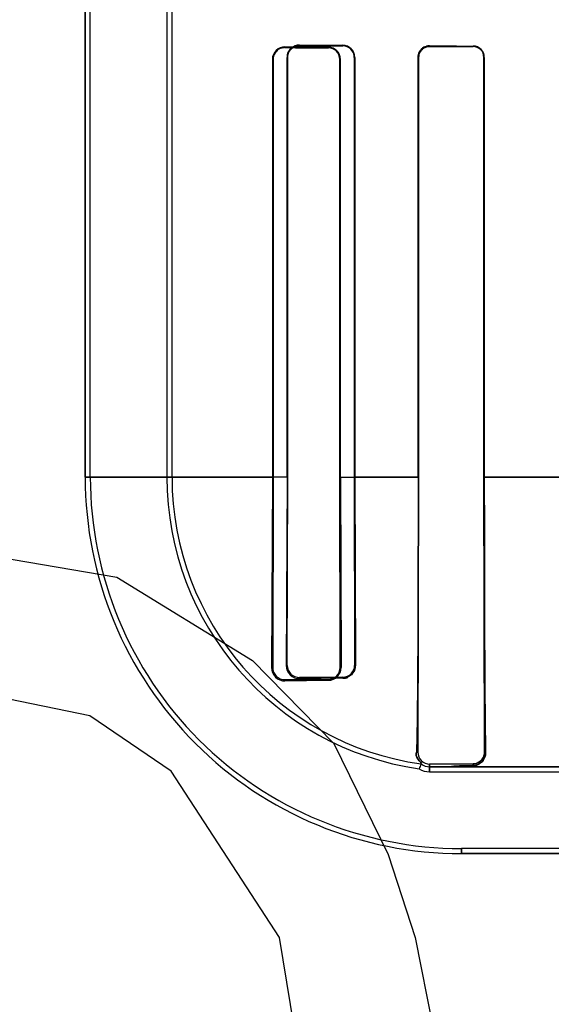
# Model space of a CAD drawing. Header units: millimetres. Extents: x 0 to 297, y 0 to 210.
# Tile 355 of 455: x 242.187 to 242.334, y 157.194 to 157.466. Entities that reach past the tile are written whole.
import ezdxf

# ---------------------------------------------------------------- set-up
doc = ezdxf.new("R2010")
doc.units = ezdxf.units.MM
doc.header["$LTSCALE"] = 16.335
doc.layers.get('0').update_dxf_attribs({"linetype": 'CONTINUOUS'})
for name, color, linetype in [('AXES_REF', 7, 'CONTINUOUS'), ('INTFCLR_1', 7, 'CONTINUOUS'), ('INTFCLR_72935', 7, 'CONTINUOUS')]:
    doc.layers.add(name, color=color, linetype=linetype)

msp = doc.modelspace()

# ---------------------------------------------------------------- linework, layer by layer
at = {"color": 7, "linetype": 'Continuous'}
for p, q in [((242.1689921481, 157.319298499), (242.2139921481, 157.3116389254)), ((242.2139921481, 157.3116389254), (242.2514922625, 157.2886602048)), ((242.2514922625, 157.2886602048), (242.2739922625, 157.2656814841)), ((242.2064922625, 157.2733410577), (242.1689921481, 157.2810006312)), ((242.2289922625, 157.2580219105), (242.2064922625, 157.2733410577)), ((242.2739922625, 157.2656814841), (242.2889922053, 157.2350431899)), ((242.2589921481, 157.2120644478), (242.2289922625, 157.2580219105)), ((242.2889922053, 157.2350431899), (242.2964922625, 157.2120644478)), ((242.2664922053, 157.1661070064), (242.2589921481, 157.2120644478)), ((242.2964922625, 157.2120644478), (242.3039921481, 157.17376658))]:
    msp.add_line(p, q, dxfattribs=at)
for radius in [7.756662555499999, 7.756, 7.706331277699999]:
    msp.add_circle((241.4302422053, 154.539298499), radius, dxfattribs=at)
msp.add_arc((241.4302422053, 154.539298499), 7.68, 278.2771290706, 261.7228709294, dxfattribs=at)
at = {"layer": 'AXES_REF', "color": 9, "linetype": 'Continuous'}
msp.add_circle((241.4302422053, 154.539298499), 4.7428614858, dxfattribs=at)
msp.add_arc((241.4302422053, 154.539298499), 7.075609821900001, 94.4118118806, 85.5881881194, dxfattribs=at)
at = {"layer": 'INTFCLR_1', "color": 6, "linetype": 'Continuous'}
for p, q in [((242.2052242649, 157.3392871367), (242.2052242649, 159.4752871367)), ((242.2066348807, 157.3392871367), (242.2066348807, 159.4753006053)), ((242.2278136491, 157.4733596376), (242.2278136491, 157.3392871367)), ((242.2292242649, 157.3392871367), (242.2292242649, 157.4733596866)), ((242.2972629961, 157.4552871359), (242.2972629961, 157.3392871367)), ((242.2974080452, 157.4552871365), (242.2974080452, 157.3392871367)), ((242.315447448, 157.3392871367), (242.315447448, 157.4552871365)), ((242.3155786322, 157.3392871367), (242.3155786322, 157.4552871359)), ((242.2569882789, 157.4547295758), (242.2569882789, 157.3392871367)), ((242.2571910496, 157.4547295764), (242.2571910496, 157.3392871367)), ((242.2756311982, 157.3392871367), (242.2756311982, 157.4547295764)), ((242.2757971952, 157.3392871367), (242.2757971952, 157.4547295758)), ((242.2569882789, 157.3392871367), (242.2567399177, 157.2867295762)), ((242.2571910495, 157.3392871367), (242.2570774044, 157.2867295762)), ((242.2757264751, 157.2867295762), (242.2756311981, 157.3392871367)), ((242.2757971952, 157.3392871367), (242.2759627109, 157.2867295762)), ((242.2974080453, 157.3392871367), (242.2972036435, 157.2632871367)), ((242.3156309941, 157.2632871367), (242.3154474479, 157.3392871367)), ((242.2604658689, 157.283349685), (242.2724658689, 157.2834340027)), ((242.2604658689, 157.2830070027), (242.2724658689, 157.2831649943)), ((242.3004658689, 157.2600189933), (242.3124658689, 157.2600845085)), ((242.3092242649, 157.2592871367), (242.3004658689, 157.2592871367)), ((242.3004658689, 157.2578765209), (242.5005384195, 157.2578765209)), ((242.983707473, 157.2366977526), (242.3092242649, 157.2366977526))]:
    msp.add_line(p, q, dxfattribs=at)
at = {"layer": 'INTFCLR_1', "color": 9, "linetype": 'Continuous'}
for p, q in [((242.2604658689, 157.4579833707), (242.2604658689, 157.4581766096)), ((242.2724658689, 157.4580839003), (242.2724658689, 157.4579122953)), ((242.3004658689, 157.4583313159), (242.3004658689, 157.4584731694)), ((242.3124658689, 157.4584142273), (242.3124658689, 157.4582806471)), ((242.2972629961, 157.4552871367), (242.2974080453, 157.4552871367)), ((242.3154474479, 157.4552871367), (242.3155786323, 157.4552871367)), ((242.2569882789, 157.4547295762), (242.2571910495, 157.4547295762)), ((242.2756311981, 157.4547295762), (242.2757971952, 157.4547295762)), ((242.2052242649, 157.3392854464), (242.2571925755, 157.3392854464)), ((242.2756314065, 157.3392854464), (242.2974082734, 157.3392854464)), ((242.3154483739, 157.3392854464), (242.3375655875, 157.3392854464)), ((242.2570774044, 157.2867295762), (242.2567399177, 157.2867295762)), ((242.2759627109, 157.2867295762), (242.2757264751, 157.2867295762)), ((242.2604658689, 157.2830070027), (242.2604658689, 157.283349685)), ((242.2724658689, 157.2834340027), (242.2724658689, 157.2831649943)), ((242.2967958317, 157.2632871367), (242.2972036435, 157.2632871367)), ((242.3159485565, 157.2632871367), (242.3156309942, 157.2632871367)), ((242.3004658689, 157.2578765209), (242.3004658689, 157.2600189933)), ((242.5005382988, 157.2592871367), (242.3092242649, 157.2592871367)), ((242.3124658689, 157.2600845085), (242.3124658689, 157.2595748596)), ((242.3092242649, 157.2366977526), (242.3092242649, 157.2352871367)), ((242.9837067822, 157.2352871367), (242.3092249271, 157.2352871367))]:
    msp.add_line(p, q, dxfattribs=at)
at = {"layer": 'INTFCLR_1', "color": 7, "linetype": 'Continuous'}
for p, q in [((242.3132765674, 157.2596938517), (242.3124658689, 157.2595748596)), ((242.3138116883, 157.259889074), (242.3132765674, 157.2596938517)), ((242.3142971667, 157.2601574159), (242.3138116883, 157.259889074))]:
    msp.add_line(p, q, dxfattribs=at)
for points in [[(242.2604658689, 157.4579833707), (242.260343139, 157.4579818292), (242.2602238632, 157.4579758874), (242.2601081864, 157.4579659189), (242.2599965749, 157.4579523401), (242.259888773, 157.4579354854), (242.2597838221, 157.4579154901), (242.259681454, 157.4578925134), (242.2595820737, 157.4578668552), (242.2594857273, 157.45783875)], [(242.2994723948, 157.4583197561), (242.2995709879, 157.4583497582), (242.2996723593, 157.4583770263), (242.2997764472, 157.4584013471), (242.2998827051, 157.4584224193), (242.2999915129, 157.4584401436), (242.3001042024, 157.4584544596), (242.300221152, 157.4584650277), (242.3003417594, 157.4584713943), (242.3004658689, 157.4584731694)], [(242.3004658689, 157.4583313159), (242.3003568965, 157.4583298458), (242.3002469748, 157.4583244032), (242.3001362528, 157.4583148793), (242.3000240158, 157.458301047), (242.2999113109, 157.458282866), (242.299800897, 157.4582608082), (242.299693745, 157.458235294), (242.2995890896, 157.4582063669), (242.29948702, 157.4581742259)]]:
    msp.add_lwpolyline(points, dxfattribs=at)
at = {"layer": 'INTFCLR_1', "color": 6, "linetype": 'Continuous'}
for centre, radius, start, end in [((242.2604360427, 157.4547289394), 0.0034477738, 89.50433791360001, 179.989423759), ((242.2724425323, 157.4547293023), 0.0033546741, 0.0046713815, 89.60142000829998), ((242.2724482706, 157.454729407), 0.0031829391, 0.0030498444, 89.6832119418), ((242.3124513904, 157.4552870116), 0.0031272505, 0.0022768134, 89.7347306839), ((242.3124538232, 157.4552870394), 0.0029936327, 0.0018586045, 89.76945380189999), ((242.3092242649, 157.3392871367), 0.104, 179.9999999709, 269.9999999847), ((242.3092242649, 157.3392871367), 0.1025893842, 179.9999997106, 269.9999998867), ((242.3092242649, 157.3392871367), 0.0814106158, 179.9999996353, 261.7720767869), ((242.3092242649, 157.3392871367), 0.08, 180.0000000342, 262.0038577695), ((242.2604010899, 157.2866679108), 0.0036615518, 179.0350549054, 271.0137319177), ((242.2604401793, 157.286712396), 0.0033628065, 179.7072819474, 270.4377056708), ((242.2724273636, 157.2867002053), 0.0035354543, 270.6240385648, 0.4759893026), ((242.272444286, 157.2867161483), 0.0032822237, 270.3767642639, 0.234403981), ((242.3004475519, 157.2632629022), 0.0032439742, 179.5719635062, 270.3235233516), ((242.338666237, 157.2435985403), 0.0437847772, 157.9091716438, 159.8039492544), ((242.3004658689, 157.2632871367), 0.004, 233.6632837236, 269.9999999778), ((242.3004658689, 157.2632871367), 0.0054106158, 237.6848816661, 270.0000036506)]:
    msp.add_arc(centre, radius, start, end, dxfattribs=at)
for centre, major_axis, start_param, end_param in [((242.6464658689, 157.4587295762), (0.4172416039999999, 0), -2.752156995, -2.682292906), ((242.6464658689, 157.4587295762), (0.441241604, 0), -2.6358278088, -2.5822577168), ((242.6464658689, 157.4592871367), (0.4172416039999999, 0), -2.5485709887, -2.4989177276), ((242.6464658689, 157.4592871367), (0.441241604, 0), -2.4721230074, -2.4294368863)]:
    msp.add_ellipse(centre, major_axis=major_axis, ratio=0.0034906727, start_param=start_param, end_param=end_param, dxfattribs=at)
at = {"layer": 'INTFCLR_1', "color": 7, "linetype": 'Continuous'}
for points, knots in [([(242.260465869, 157.4579833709), (242.2599593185, 157.4579794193), (242.2588715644, 157.457736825), (242.2575518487, 157.4565615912), (242.2571886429, 157.4553499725), (242.2571910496, 157.4547295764)], [0, 0, 0, 0, 0.2996436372, 0.6330208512, 1, 1, 1, 1]), ([(242.300465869, 157.4584731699), (242.2999217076, 157.4584670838), (242.2988986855, 157.458211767), (242.2976326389, 157.4570798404), (242.2972605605, 157.4559387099), (242.2972629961, 157.4552871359)], [0, 0, 0, 0, 0.3291491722, 0.6059015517, 1, 1, 1, 1]), ([(242.2972629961, 157.4552871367), (242.2972629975, 157.4558031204), (242.2975807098, 157.4571320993), (242.2987145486, 157.4580756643), (242.2994723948, 157.4583197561)], [0, 0, 0, 0, 0.3932294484, 1, 1, 1, 1]), ([(242.3004658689, 157.4583313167), (242.2998931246, 157.4583233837), (242.2988175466, 157.4580258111), (242.2976875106, 157.4568446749), (242.2974054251, 157.4558181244), (242.2974080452, 157.4552871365)], [0, 0, 0, 0, 0.3625795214, 0.6638828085, 1, 1, 1, 1]), ([(242.3124655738, 157.260084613), (242.3130116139, 157.2600851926), (242.3142211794, 157.2604110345), (242.3153967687, 157.2617122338), (242.3156384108, 157.2628277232), (242.3156318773, 157.2632859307)], [0, 0, 0, 0, 0.3314893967, 0.7218037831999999, 1, 1, 1, 1]), ([(242.312465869, 157.2595748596), (242.3129366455, 157.2595873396), (242.3139628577, 157.2598395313), (242.3154926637, 157.2610132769), (242.3159116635, 157.2624593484), (242.3159485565, 157.2632871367)], [0, 0, 0, 0, 0.2538251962, 0.5534011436, 1, 1, 1, 1]), ([(242.3124658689, 157.2600845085), (242.3129180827, 157.2600869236), (242.3139643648, 157.2603157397), (242.3147962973, 157.2610399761), (242.3151154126, 157.2615300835)], [0, 0, 0, 0, 0.4360590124, 1, 1, 1, 1])]:
    msp.add_open_spline(points, degree=3, knots=knots, dxfattribs=at)
at = {"layer": 'INTFCLR_1', "color": 6, "linetype": 'Continuous'}
for points, knots in [([(242.2972629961, 157.3392871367), (242.2972629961, 157.3385812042), (242.2972628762, 157.3371689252), (242.297262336, 157.3350493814), (242.2972614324, 157.3329272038), (242.2972601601, 157.3308010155), (242.2972585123, 157.3286696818), (242.2972564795, 157.326531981), (242.2972540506, 157.3243870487), (242.2972512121, 157.3222338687), (242.2972479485, 157.3200719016), (242.2972442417, 157.3179003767), (242.2972400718, 157.3157192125), (242.2972354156, 157.3135280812), (242.2972302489, 157.3113274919), (242.2972245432, 157.3091176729), (242.297218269, 157.3068997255), (242.2972113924, 157.3046745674), (242.2972038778, 157.3024439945), (242.297195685, 157.3002097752), (242.2971867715, 157.2979744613), (242.2971770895, 157.2957407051), (242.2971665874, 157.2935118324), (242.2971552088, 157.2912917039), (242.2971428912, 157.2890846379), (242.2971295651, 157.2868954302), (242.297115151, 157.2847291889), (242.2970995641, 157.2825923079), (242.2970827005, 157.2804907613), (242.2970644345, 157.2784305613), (242.2970446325, 157.2764201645), (242.2970231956, 157.2744738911), (242.2970001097, 157.2726131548), (242.2969754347, 157.2708616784), (242.2969492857, 157.269239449), (242.296914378, 157.2673658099), (242.2968693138, 157.2653974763), (242.2968220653, 157.2639234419), (242.2967958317, 157.2632871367)], [0, 0, 0, 0, 0.0278645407, 0.0557454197, 0.0836625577, 0.1116310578, 0.1396702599, 0.1677905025, 0.1960103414, 0.2243350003, 0.2527808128, 0.2813475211, 0.3100494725, 0.3388758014, 0.367835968, 0.3969112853, 0.4261019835, 0.4553830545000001, 0.4847430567, 0.51414757, 0.5435726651, 0.5729759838, 0.6023191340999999, 0.6315516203, 0.6606099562, 0.6894377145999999, 0.7179655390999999, 0.7461176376, 0.7737868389, 0.8009203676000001, 0.8274409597, 0.8531449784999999, 0.8777482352, 0.9008934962, 0.9222860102, 0.9417890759, 0.9748624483, 1, 1, 1, 1]), ([(242.3155786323, 157.3392871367), (242.3155786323, 157.3385304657), (242.3155787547, 157.3370169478), (242.3155793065, 157.3347461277), (242.3155802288, 157.3324741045), (242.3155815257, 157.3302001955), (242.3155832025, 157.3279240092), (242.3155852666, 157.325645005), (242.3155877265, 157.3233630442), (242.3155905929, 157.321077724), (242.3155938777, 157.3187892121), (242.3155975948, 157.3164974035), (242.3156017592, 157.3142028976), (242.3156063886, 157.3119059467), (242.3156115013, 157.3096076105), (242.3156171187, 157.3073086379), (242.3156232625, 157.3050106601), (242.3156299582, 157.3027149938), (242.3156372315, 157.300423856), (242.3156451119, 157.2981392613), (242.3156536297, 157.295864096), (242.3156628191, 157.2936011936), (242.3156727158, 157.2913541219), (242.3156833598, 157.2891265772), (242.3156947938, 157.2869228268), (242.315707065, 157.2847475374), (242.3157202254, 157.2826058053), (242.315734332, 157.2805033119), (242.3157494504, 157.2784459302), (242.3157656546, 157.2764401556), (242.31578303, 157.2744929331), (242.3158016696, 157.2726124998), (242.3158216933, 157.2708063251), (242.3158432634, 157.2690821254), (242.3158664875, 157.2674527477), (242.3158982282, 157.2655309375), (242.3159262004, 157.2641551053), (242.3159485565, 157.2632871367)], [0, 0, 0, 0, 0.0298678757, 0.05974269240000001, 0.0896354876, 0.1195508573, 0.1495001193, 0.1794828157, 0.2095094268, 0.2395754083, 0.2696907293, 0.2998433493, 0.3300394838, 0.3602613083, 0.3905104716, 0.4207613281, 0.4510083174, 0.4812182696, 0.5113779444, 0.5414462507, 0.5713980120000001, 0.6011855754, 0.6307699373, 0.6600969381, 0.6891138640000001, 0.7177591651, 0.7459629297, 0.7736554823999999, 0.8007521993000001, 0.8271756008, 0.8528314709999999, 0.8776174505, 0.901405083, 0.9241304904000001, 0.9456816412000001, 0.9657275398, 1, 1, 1, 1]), ([(242.2967958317, 157.2632871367), (242.296769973, 157.2626599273), (242.2965328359, 157.2617387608), (242.2986417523, 157.2599882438), (242.2980957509, 157.2600649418)], [0, 0, 0, 0, 0.5323890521, 1, 1, 1, 1]), ([(242.3092242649, 157.2592871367), (242.3087646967, 157.2592871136), (242.3080558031, 157.2592916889), (242.3056042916, 157.2593472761), (242.3083046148, 157.2595010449), (242.3099087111, 157.2595199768), (242.3115242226, 157.2595585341), (242.3124658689, 157.2595748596)], [0, 0, 0, 0, 0.1571159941, 0.3150541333, 0.4946288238, 0.6780239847, 1, 1, 1, 1])]:
    msp.add_open_spline(points, degree=3, knots=knots, dxfattribs=at)
at = {"layer": 'INTFCLR_1', "color": 7, "linetype": 'Continuous'}
msp.add_open_spline([(242.3151154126, 157.2615300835), (242.3154484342, 157.2620416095), (242.3156349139, 157.2626767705), (242.3156309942, 157.2632871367)], degree=3, dxfattribs=at)
at = {"layer": 'INTFCLR_72935', "color": 6, "linetype": 'Continuous'}
for p, q in [((242.2052242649, 159.4752871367), (242.2052242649, 157.3392871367)), ((242.2066348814, 157.3392871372), (242.2066348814, 159.4753140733)), ((242.2278136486, 157.4771345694), (242.2278136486, 157.3392871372)), ((242.2292242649, 157.3392871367), (242.2292242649, 157.4757024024)), ((242.2610235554, 157.3392871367), (242.2610235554, 157.4552871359)), ((242.2612167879, 157.3392871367), (242.2612167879, 157.4552871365)), ((242.2796100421, 157.4552871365), (242.2796100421, 157.3392871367)), ((242.2797710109, 157.4552871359), (242.2797710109, 157.3392871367)), ((242.297262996, 157.3392871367), (242.297262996, 157.4552871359)), ((242.2974080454, 157.3392871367), (242.2974080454, 157.4552871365)), ((242.3154474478, 157.4552871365), (242.3154474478, 157.3392871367)), ((242.3155786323, 157.4552871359), (242.3155786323, 157.3392871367)), ((242.2610235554, 157.3392871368), (242.2608097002, 157.2872871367)), ((242.2611104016, 157.2872871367), (242.261216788, 157.3392871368)), ((242.279610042, 157.3392871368), (242.2797004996, 157.2872871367)), ((242.2797710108, 157.3392871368), (242.2799241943, 157.2872871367)), ((242.2972036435, 157.2632871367), (242.2974080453, 157.3392871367)), ((242.3154474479, 157.3392871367), (242.3156309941, 157.2632871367)), ((242.2764658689, 157.2840194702), (242.2644658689, 157.283939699)), ((242.3124658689, 157.2600845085), (242.3004658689, 157.2600189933)), ((242.3004658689, 157.2592871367), (242.3092242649, 157.2592871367)), ((242.3004658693, 157.2578765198), (242.5043133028, 157.2578765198)), ((242.9837074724, 157.2366977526), (242.3092242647, 157.2366977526))]:
    msp.add_line(p, q, dxfattribs=at)
at = {"layer": 'INTFCLR_72935', "color": 9, "linetype": 'Continuous'}
for p, q in [((242.2644658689, 157.4587013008), (242.2644658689, 157.4585162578)), ((242.2764658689, 157.4584479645), (242.2764658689, 157.4586139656)), ((242.3004658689, 157.4584731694), (242.3004658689, 157.4583313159)), ((242.3124658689, 157.4582806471), (242.3124658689, 157.4584142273)), ((242.261216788, 157.4552871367), (242.2610235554, 157.4552871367)), ((242.2797710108, 157.4552871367), (242.279610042, 157.4552871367)), ((242.2974080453, 157.4552871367), (242.2972629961, 157.4552871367)), ((242.3155786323, 157.4552871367), (242.3154474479, 157.4552871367)), ((242.2612180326, 157.3392854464), (242.2052242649, 157.3392854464)), ((242.2974085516, 157.3392854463), (242.2796098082, 157.3392854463)), ((242.337565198, 157.3392854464), (242.3154482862, 157.3392854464)), ((242.2608097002, 157.2872871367), (242.2611104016, 157.2872871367)), ((242.2797004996, 157.2872871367), (242.2799241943, 157.2872871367)), ((242.2644658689, 157.283939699), (242.2644658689, 157.2836339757)), ((242.2764658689, 157.2837682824), (242.2764658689, 157.2840194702)), ((242.2972036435, 157.2632871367), (242.2967958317, 157.2632871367)), ((242.3156309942, 157.2632871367), (242.3159485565, 157.2632871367)), ((242.3004658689, 157.2600189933), (242.3004658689, 157.2578765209)), ((242.3092242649, 157.2592871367), (242.5005384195, 157.2592871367)), ((242.3124658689, 157.2595748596), (242.3124658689, 157.2600845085)), ((242.3092242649, 157.2352871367), (242.3092242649, 157.2366977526)), ((242.3092249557, 157.2352871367), (242.9837068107, 157.2352871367))]:
    msp.add_line(p, q, dxfattribs=at)
at = {"layer": 'INTFCLR_72935', "color": 7, "linetype": 'Continuous'}
for p, q in [((242.3124658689, 157.2595748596), (242.3132763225, 157.2596937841)), ((242.3132763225, 157.2596937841), (242.31381163, 157.2598890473)), ((242.31381163, 157.2598890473), (242.3142971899, 157.2601574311))]:
    msp.add_line(p, q, dxfattribs=at)
for points in [[(242.2634873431, 157.4583706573), (242.2635839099, 157.4583990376), (242.2636833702, 157.4584248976), (242.263785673, 157.458448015), (242.2638903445, 157.4584680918), (242.2639977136, 157.4584849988), (242.2641089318, 157.4584986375), (242.2642243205, 157.4585086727), (242.2643433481, 157.4585146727), (242.2644658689, 157.4585162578)], [(242.3004658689, 157.4584731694), (242.3003422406, 157.4584714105), (242.3002220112, 157.4584650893), (242.3001053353, 157.4584545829), (242.2999927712, 157.458440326), (242.2998839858, 157.4584226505), (242.2997777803, 157.4584016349), (242.2996738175, 157.4583773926), (242.2995725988, 157.4583502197), (242.2994741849, 157.4583203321)], [(242.2994911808, 157.4581756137), (242.2995912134, 157.4582069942), (242.2996935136, 157.4582352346), (242.2997979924, 157.4582601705), (242.2999044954, 157.4582816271), (242.3000129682, 157.4582994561), (242.3001234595, 157.458313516), (242.3002358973, 157.4583236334), (242.3003500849, 157.4583296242), (242.3004658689, 157.4583313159)]]:
    msp.add_lwpolyline(points, dxfattribs=at)
at = {"layer": 'INTFCLR_72935', "color": 6, "linetype": 'Continuous'}
for centre, radius, start, end in [((242.2644382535, 157.4552866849), 0.003414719, 89.5366359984, 179.9924336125), ((242.2764438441, 157.455286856), 0.003327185, 0.00481958, 89.62071879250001), ((242.2764490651, 157.4552870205), 0.0031609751, 0.0021025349, 89.69541258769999), ((242.3124513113, 157.455286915), 0.0031273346, 0.0040461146, 89.7332913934), ((242.312453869, 157.4552870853), 0.0029935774, 0.0009808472, 89.77032357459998), ((242.3092242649, 157.3392871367), 0.104, 180.0000000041, 270.0000000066), ((242.3092242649, 157.3392871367), 0.1025893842, 179.9999997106, 269.9999998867), ((242.3092242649, 157.3392871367), 0.0814106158, 179.9999996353, 261.7720767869), ((242.3092242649, 157.3392871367), 0.08, 179.9999999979, 262.003857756), ((242.2644165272, 157.2872406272), 0.0036070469, 179.2612203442, 270.7838016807), ((242.2644419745, 157.2872712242), 0.0033316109, 179.7263407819, 270.4109313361), ((242.2764455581, 157.2872743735), 0.0032549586, 270.3575261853, 0.2246654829), ((242.3053721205, 154.1605849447), 3.1233171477, 90.53027912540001, 90.7504273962), ((242.3004474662, 157.2632628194), 0.0032439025, 179.5704902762, 270.3250449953), ((242.3386662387, 157.2435985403), 0.04378477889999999, 157.9091725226, 159.8039500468), ((242.3004658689, 157.2632871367), 0.004, 233.6632837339, 269.9999999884), ((242.3004658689, 157.2632871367), 0.0054106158, 237.6848816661, 270.0000036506)]:
    msp.add_arc(centre, radius, start, end, dxfattribs=at)
at = {"layer": 'INTFCLR_72935', "color": 7, "linetype": 'Continuous'}
msp.add_arc((242.2764313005, 157.2872607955), 0.0034929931, 313.7256226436, 0.4320811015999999, dxfattribs=at)
at = {"layer": 'INTFCLR_72935', "color": 6, "linetype": 'Continuous'}
for major_axis, ratio, start_param, end_param in [((0.4172416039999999, 0), 0.0034906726, -2.7276365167, -2.66111961), ((0.441241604, 0), 0.0034906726, -2.6174210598, -2.5653995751), ((0.4172416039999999, 0), 0.0034906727, -2.5485709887, -2.4989177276), ((0.441241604, 0), 0.0034906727, -2.4721230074, -2.4294368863)]:
    msp.add_ellipse((242.6464658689, 157.4592871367), major_axis=major_axis, ratio=ratio, start_param=start_param, end_param=end_param, dxfattribs=at)
at = {"layer": 'INTFCLR_72935', "color": 7, "linetype": 'Continuous'}
for points, knots in [([(242.2612167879, 157.4552871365), (242.2612171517, 157.4557641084), (242.2614491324, 157.45678602), (242.2625615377, 157.4581300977), (242.2637986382, 157.45851018), (242.2644658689, 157.458516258)], [0, 0, 0, 0, 0.2844865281, 0.6020185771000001, 1, 1, 1, 1]), ([(242.2994741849, 157.4583203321), (242.29899324, 157.4581657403), (242.2978238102, 157.4574646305), (242.2972629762, 157.4560942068), (242.2972629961, 157.4552871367)], [0, 0, 0, 0, 0.3849722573, 1, 1, 1, 1]), ([(242.297262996, 157.4552871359), (242.297263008, 157.4557921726), (242.2975334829, 157.4569073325), (242.2987386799, 157.4581727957), (242.2999112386, 157.4584662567), (242.3004658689, 157.4584731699)], [0, 0, 0, 0, 0.305296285, 0.6646982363, 1, 1, 1, 1]), ([(242.2974080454, 157.4552871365), (242.297407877, 157.4558165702), (242.2976836, 157.456834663), (242.2988074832, 157.4580207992), (242.2998851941, 157.4583215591), (242.300465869, 157.4583313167)], [0, 0, 0, 0, 0.3351500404, 0.6323605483, 1, 1, 1, 1]), ([(242.2799241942, 157.2872871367), (242.2799275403, 157.2868177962), (242.2797339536, 157.2858471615), (242.2786875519, 157.2843285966), (242.2773072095, 157.2837795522), (242.2764658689, 157.2837682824)], [0, 0, 0, 0, 0.2607895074, 0.5324782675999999, 1, 1, 1, 1]), ([(242.3159485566, 157.2632871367), (242.3159227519, 157.2627570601), (242.3157567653, 157.2616501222), (242.3145774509, 157.2601260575), (242.3132373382, 157.2595955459), (242.3124658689, 157.2595748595)], [0, 0, 0, 0, 0.2857877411, 0.5844094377, 1, 1, 1, 1]), ([(242.3156327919, 157.2632850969), (242.3156396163, 157.2628239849), (242.3154320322, 157.2618975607), (242.3144259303, 157.2605473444), (242.3131986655, 157.2600851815), (242.3124663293, 157.2600838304)], [0, 0, 0, 0, 0.2803692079, 0.5547668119, 1, 1, 1, 1]), ([(242.3151122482, 157.2615252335), (242.3148464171, 157.2611185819), (242.3140695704, 157.2603731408), (242.3130156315, 157.260087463), (242.3124658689, 157.2600845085)], [0, 0, 0, 0, 0.4691292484, 1, 1, 1, 1])]:
    msp.add_open_spline(points, degree=3, knots=knots, dxfattribs=at)
at = {"layer": 'INTFCLR_72935', "color": 6, "linetype": 'Continuous'}
for points, knots in [([(242.2972629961, 157.3392871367), (242.2972629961, 157.3385812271), (242.2972628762, 157.3371689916), (242.2972623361, 157.3350495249), (242.2972614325, 157.3329274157), (242.2972601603, 157.3308013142), (242.2972585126, 157.3286700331), (242.2972564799, 157.3265324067), (242.2972540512, 157.3243874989), (242.2972512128, 157.3222343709), (242.2972479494, 157.3200724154), (242.2972442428, 157.3179009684), (242.2972400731, 157.315719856), (242.2972354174, 157.3135288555), (242.2972302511, 157.3113283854), (242.2972245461, 157.3091187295), (242.2972182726, 157.3069009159), (242.2972113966, 157.304675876), (242.2972038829, 157.3024454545), (242.297195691, 157.3002113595), (242.2971867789, 157.2979762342), (242.297177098, 157.2957425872), (242.2971665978, 157.2935139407), (242.2971552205, 157.2912939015), (242.2971429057, 157.2890871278), (242.2971295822, 157.2868981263), (242.2971151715, 157.284732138), (242.2970995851, 157.2825950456), (242.2970827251, 157.280493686), (242.2970644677, 157.278434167), (242.2970446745, 157.2764242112), (242.2970232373, 157.2744774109), (242.2970001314, 157.272614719), (242.2969754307, 157.2708613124), (242.2969492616, 157.2692380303), (242.296914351, 157.2673645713), (242.2968692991, 157.2653969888), (242.2968220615, 157.2639233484), (242.2967958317, 157.2632871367)], [0, 0, 0, 0, 0.0278636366, 0.0557437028, 0.0836595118, 0.1116274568, 0.1396651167, 0.1677853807, 0.1960038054, 0.2243288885, 0.2527736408, 0.2813405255, 0.3100402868, 0.3388665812, 0.3678238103, 0.3968973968, 0.4260863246, 0.4553656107, 0.4847245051, 0.514125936, 0.5435503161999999, 0.5729499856, 0.6022931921, 0.6315203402, 0.6605804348, 0.6894002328, 0.7179261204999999, 0.7460781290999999, 0.7737576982, 0.8008735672, 0.8273745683, 0.8530984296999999, 0.8777222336, 0.9009042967, 0.9223156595, 0.9418046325, 0.9748661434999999, 1, 1, 1, 1]), ([(242.3155786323, 157.3392871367), (242.3155786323, 157.3385304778), (242.3155787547, 157.3370169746), (242.3155793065, 157.3347461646), (242.3155802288, 157.3324741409), (242.3155815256, 157.3302002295), (242.3155832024, 157.3279240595), (242.3155852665, 157.3256450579), (242.3155877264, 157.3233631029), (242.3155905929, 157.3210777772), (242.3155938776, 157.3187892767), (242.3155975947, 157.3164974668), (242.3156017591, 157.3142029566), (242.3156063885, 157.3119060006), (242.3156115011, 157.3096076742), (242.3156171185, 157.3073087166), (242.3156232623, 157.3050107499), (242.3156299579, 157.3027150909), (242.3156372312, 157.3004239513), (242.3156451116, 157.2981393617), (242.3156536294, 157.2958641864), (242.3156628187, 157.293601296), (242.3156727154, 157.291354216), (242.3156833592, 157.2891266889), (242.3156947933, 157.2869229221), (242.3157070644, 157.284747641), (242.3157202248, 157.2826059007), (242.3157343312, 157.2805034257), (242.3157494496, 157.2784460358), (242.3157656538, 157.2764402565), (242.3157830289, 157.2744930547), (242.3158016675, 157.2726127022), (242.3158216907, 157.2708065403), (242.3158432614, 157.2690822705), (242.3158664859, 157.2674528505), (242.3158982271, 157.2655309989), (242.3159261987, 157.2641551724), (242.3159485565, 157.2632871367)], [0, 0, 0, 0, 0.0298673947, 0.0597421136, 0.0896350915, 0.1195503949, 0.1494996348, 0.1794817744, 0.2095088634, 0.2395746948, 0.2696899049, 0.2998423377, 0.3300388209, 0.3602606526, 0.3905096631, 0.420760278, 0.4510070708, 0.4812170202, 0.5113766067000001, 0.5414450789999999, 0.5713965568, 0.6011846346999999, 0.6307682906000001, 0.6600958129, 0.6891122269, 0.7177581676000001, 0.7459614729, 0.7736541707, 0.8007504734, 0.8271744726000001, 0.8528303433, 0.8776149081, 0.901400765, 0.9241288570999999, 0.9456818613, 0.9657248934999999, 1, 1, 1, 1]), ([(242.2980957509, 157.2600649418), (242.29865078, 157.2599869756), (242.296534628, 157.2617436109), (242.2967703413, 157.2626688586), (242.2967958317, 157.2632871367)], [0, 0, 0, 0, 0.4752709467, 1, 1, 1, 1]), ([(242.3124658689, 157.2595748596), (242.3119287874, 157.2595655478), (242.3106047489, 157.2595452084), (242.3092207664, 157.2594950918), (242.3060038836, 157.2594710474), (242.3085249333, 157.2592871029), (242.3092242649, 157.2592871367)], [0, 0, 0, 0, 0.2167825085, 0.5038178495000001, 0.7177708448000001, 1, 1, 1, 1])]:
    msp.add_open_spline(points, degree=3, knots=knots, dxfattribs=at)
at = {"layer": 'INTFCLR_72935', "color": 7, "linetype": 'Continuous'}
for points in [[(242.2764658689, 157.2837682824), (242.276927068, 157.2837728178), (242.2774861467, 157.2837366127), (242.2778194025, 157.2840554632)], [(242.3156309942, 157.2632871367), (242.3156349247, 157.262674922), (242.3154472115, 157.2620376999), (242.3151122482, 157.2615252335)]]:
    msp.add_open_spline(points, degree=3, dxfattribs=at)

doc.saveas('drawing.dxf')
